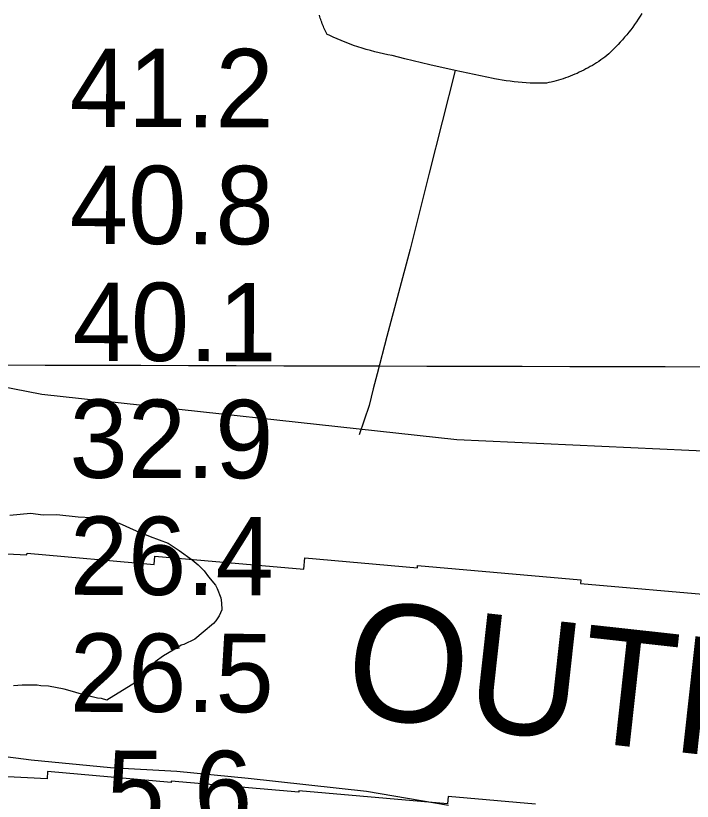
# Model space of a CAD drawing. Extents: x 3180038 to 3217926, y 922069 to 947485.
# Drawn here: x 3188658 to 3189237, y 933197 to 933869 of the extents above; entities that cross this region are included whole.
import ezdxf

# ---------------------------------------------------------------- set-up
doc = ezdxf.new("R2010")
doc.units = 0
for name, color, linetype in [('V-FLOD-BASE', 7, 'Continuous'), ('V-GRID-MAJR', 7, 'Continuous'), ('V-LEVE-TOET', 7, 'Continuous'), ('V-RIVR-EDGE', 7, 'Continuous'), ('V-RIVR-RANG', 7, 'Continuous'), ('V-RRAP-FSHR', 7, 'Continuous'), ('V-RRAP-RVMT', 7, 'Continuous'), ('V-RRAP-RVMT-IDEN', 7, 'Continuous'), ('V-SITE-VEGE', 7, 'Continuous')]:
    doc.layers.add(name, color=color, linetype=linetype)

msp = doc.modelspace()

# ---------------------------------------------------------------- linework, layer by layer
at = {"layer": 'V-FLOD-BASE'}
msp.add_lwpolyline([(3189034.01, 933822.04), (3189011.69, 933734.22), (3188995.55, 933669.32), (3188975.51, 933594.71), (3188967.34, 933562.54), (3188963.86, 933549.92), (3188960.39, 933535.48), (3188951.95, 933510.41)], dxfattribs=at)
at = {"layer": 'V-GRID-MAJR'}
msp.add_spline([(3184280.03, 933581.75), (3186889.57, 933574.83), (3192108.66, 933561.54), (3197327.75, 933549.02), (3202546.84, 933537.25), (3207765.93, 933526.24), (3212985.02, 933515.99), (3215594.57, 933511.15)], degree=3, dxfattribs=at)
at = {"layer": 'V-LEVE-TOET'}
for points in [[(3188958.04, 933839.96), (3188954.42, 933841.06), (3188950.81, 933842.22), (3188947.23, 933843.44), (3188943.67, 933844.73), (3188940.13, 933846.07), (3188936.62, 933847.48), (3188933.13, 933848.95), (3188929.66, 933850.48), (3188926.23, 933852.07), (3188924.68, 933852.81), (3188924.68, 933852.81), (3188924.08, 933853.92), (3188923.49, 933855.04), (3188922.92, 933856.17), (3188922.37, 933857.31), (3188921.84, 933858.46), (3188921.34, 933859.62), (3188920.85, 933860.79), (3188920.38, 933861.97), (3188919.93, 933863.15), (3188919.51, 933864.34), (3188919.1, 933865.54), (3188918.72, 933866.75), (3188918.35, 933867.96), (3188918.01, 933869.18)], [(3189193.58, 933870.69), (3189192.11, 933868.32), (3189190.6, 933865.97), (3189189.05, 933863.65), (3189187.46, 933861.36), (3189185.83, 933859.1), (3189184.17, 933856.87), (3189182.46, 933854.66), (3189180.71, 933852.49), (3189178.93, 933850.34), (3189177.11, 933848.23), (3189175.25, 933846.15), (3189173.36, 933844.1), (3189171.43, 933842.09), (3189169.47, 933840.11), (3189167.47, 933838.16), (3189165.44, 933836.25), (3189165.28, 933836.1), (3189165.28, 933836.1), (3189163.62, 933834.79), (3189161.94, 933833.5), (3189160.23, 933832.24), (3189158.51, 933831.01), (3189156.77, 933829.81), (3189155, 933828.64), (3189153.21, 933827.5), (3189151.41, 933826.39), (3189149.58, 933825.32), (3189147.74, 933824.27), (3189145.88, 933823.26), (3189144, 933822.28), (3189142.1, 933821.33), (3189140.19, 933820.42), (3189138.27, 933819.54), (3189136.32, 933818.7), (3189134.37, 933817.88), (3189132.4, 933817.11), (3189130.41, 933816.36), (3189128.42, 933815.65), (3189126.41, 933814.98), (3189124.39, 933814.34), (3189122.36, 933813.74), (3189120.32, 933813.17), (3189118.28, 933812.64), (3189116.22, 933812.14), (3189114.15, 933811.68), (3189112.08, 933811.25), (3189111.82, 933811.2), (3189111.82, 933811.2), (3189108.4, 933811.14), (3189104.98, 933811.13), (3189101.56, 933811.18), (3189098.14, 933811.28), (3189094.72, 933811.45), (3189091.31, 933811.68), (3189087.9, 933811.97), (3189084.49, 933812.32), (3189081.1, 933812.73), (3189077.71, 933813.2), (3189074.32, 933813.72), (3189070.95, 933814.31), (3189067.59, 933814.95), (3189066.39, 933815.2), (3189066.39, 933815.2), (3189044.8, 933819.69), (3189034.01, 933822.04), (3189012.5, 933826.9), (3188991.05, 933832.02), (3188980.13, 933834.72), (3188980.13, 933834.72), (3188976.41, 933835.43), (3188972.71, 933836.21), (3188969.02, 933837.05), (3188965.34, 933837.96), (3188961.68, 933838.93), (3188958.04, 933839.96)]]:
    msp.add_lwpolyline(points, dxfattribs=at)
at = {"layer": 'V-RIVR-EDGE'}
msp.add_lwpolyline([(3189028.29, 933193.57), (3188958.31, 933205.67), (3188857.2, 933216.81), (3188796.02, 933222.67), (3188739.5, 933225.92), (3188671.58, 933232.31), (3188607.81, 933240.77)], dxfattribs=at)
at = {"layer": 'V-RRAP-FSHR'}
msp.add_lwpolyline([(3189283.41, 933494.97), (3189035.41, 933506.29), (3188680.56, 933545.03), (3188543.27, 933571.68)], dxfattribs=at)
at = {"layer": 'V-RRAP-RVMT'}
for points in [[(3188616.46, 933410.41), (3188667.91, 933407.84), (3188668.04, 933409.24), (3188776.61, 933399.81), (3188777.23, 933406.93), (3188904.6, 933395.72), (3188905.48, 933405.3), (3189001.71, 933396.91), (3189001.78, 933398.71), (3189141.35, 933386.46), (3189141.14, 933383.35), (3189258.81, 933373.1)], [(3189102.59, 933194.77), (3189028.07, 933201.36), (3189027.54, 933195.12), (3188900.48, 933206.26), (3188900.36, 933204.99), (3188791.24, 933214.56), (3188791.15, 933213.48), (3188685.36, 933222.7), (3188685.08, 933216.56), (3188623.04, 933219.68)]]:
    msp.add_lwpolyline(points, dxfattribs=at)
at = {"layer": 'V-SITE-VEGE'}
msp.add_lwpolyline([(3188653.42, 933441.81), (3188670.89, 933443.48), (3188681.84, 933442.16), (3188693.5, 933442.31), (3188711.74, 933440.35), (3188723.41, 933439.76), (3188738.74, 933437.04), (3188746.78, 933434.95), (3188761.44, 933428.58), (3188773.16, 933423.62), (3188788.54, 933417.98), (3188798.09, 933411.54), (3188809.12, 933403.67), (3188814.27, 933399.36), (3188819.44, 933394.32), (3188823.15, 933389.26), (3188829.06, 933382.05), (3188830.56, 933379.15), (3188833.57, 933371.17), (3188834.36, 933366.81), (3188834.43, 933360.98), (3188832.31, 933355.85), (3188829.45, 933351.45), (3188827.29, 933349.23), (3188818.63, 933341.84), (3188811.42, 933335.92), (3188802, 933331.43), (3188799.83, 933330.67), (3188797.66, 933329.19), (3188784.63, 933321.74), (3188777.41, 933316.55), (3188774.53, 933313.6), (3188767.35, 933305.49), (3188764.49, 933301.11), (3188736.1, 933283.75), (3188731.54, 933285.06), (3188728.13, 933285.47), (3188723.58, 933286.55), (3188717.2, 933288.29), (3188712.65, 933289.36), (3188706.96, 933291.11), (3188699.67, 933293.06), (3188686.48, 933295.62), (3188679.89, 933295.99), (3188676.71, 933296.41), (3188673.31, 933296.59), (3188663.78, 933296.47), (3188656.52, 933295.93)], dxfattribs=at)

# ---------------------------------------------------------------- texts
at = {"layer": 'V-RIVR-RANG'}
for s, p in [('41.2', (3188704.48, 933773.79)), ('40.8', (3188704.48, 933673.79)), ('40.1', (3188706.85, 933573.79)), ('32.9', (3188704.21, 933473.79)), ('26.4', (3188704.48, 933373.79)), ('26.5', (3188704.48, 933273.79)), ('5.6', (3188735.87, 933173.72))]:
    msp.add_text(s, height=67, rotation=359.85833, dxfattribs=at).set_placement(p)
at = {"layer": 'V-RRAP-RVMT-IDEN'}
msp.add_text('OUTFLOW', height=100, rotation=353.71213, dxfattribs=at).set_placement((3188937.05, 933271.06))

doc.saveas('drawing.dxf')
